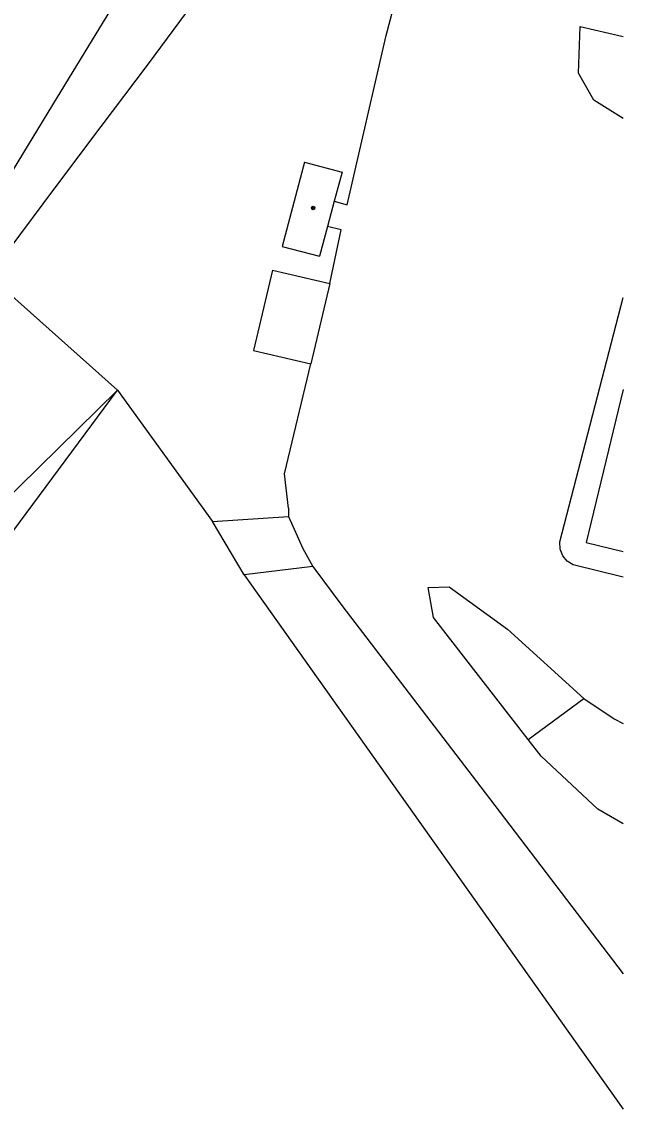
# Model space of a CAD drawing. Extents: x -595546 to -593986, y -1160845 to -1159202.
# Drawn here: x -594022 to -593990.8, y -1160723.6 to -1160667.2 of the extents above; entities that cross this region are included whole.
import ezdxf

# ---------------------------------------------------------------- set-up
doc = ezdxf.new("R2010")
doc.units = 0
for name, color, linetype in [('Level 39', 7, 'Continuous'), ('TM - budovy zdene_ betonove - VP', 7, 'Continuous'), ('TM - chodniky - VP', 7, 'Continuous'), ('TM - dolni hrana svahu', 7, 'Continuous'), ('TM - horni hrana svahu', 7, 'Continuous'), ('TM - komunikace - VP', 7, 'Continuous'), ('TM - letecke snimky - pomocna linie', 7, 'Continuous'), ('TM - plot drateny_ kovovy - VP', 7, 'Continuous'), ('TM - rozhrani kultur', 7, 'Continuous'), ('TM - rozhrani ploch obecne - VP', 7, 'Continuous'), ('TM - vjezd na pozemek', 7, 'Continuous')]:
    doc.layers.add(name, color=color, linetype=linetype)

msp = doc.modelspace()

# ---------------------------------------------------------------- linework, layer by layer
at = {"layer": 'Level 39'}
for radius in [0.09, 0.0398]:
    msp.add_circle((-594006.91, -1160676.89), radius, dxfattribs=at)
at = {"layer": 'TM - budovy zdene_ betonove - VP'}
for points in [[(-594007.35, -1160674.52), (-594008.51, -1160678.88)], [(-594007.35, -1160674.52), (-594005.41, -1160675.04)], [(-594005.41, -1160675.04), (-594005.82, -1160676.54)], [(-594005.82, -1160676.54), (-594006.17, -1160677.85)], [(-594006.17, -1160677.85), (-594006.58, -1160679.39)], [(-594008.51, -1160678.88), (-594006.58, -1160679.39)], [(-593990.841, -1160686.295), (-593992.76, -1160694.22)], [(-593992.76, -1160694.22), (-593990.841, -1160694.685)]]:
    msp.add_lwpolyline(points, dxfattribs=at)
at = {"layer": 'TM - chodniky - VP'}
for points in [[(-594012.13, -1160693.14), (-594008.18, -1160692.88)], [(-594006.93, -1160695.47), (-594010.48, -1160695.9)]]:
    msp.add_lwpolyline(points, dxfattribs=at)
at = {"layer": 'TM - dolni hrana svahu'}
msp.add_lwpolyline([(-594032.38, -1160701.4), (-594017.05, -1160686.33)], dxfattribs=at)
at = {"layer": 'TM - horni hrana svahu'}
for points in [[(-594023.67, -1160680.45), (-594022.66, -1160679.05), (-594020.29, -1160675.86), (-594017.89, -1160672.67), (-594015.49, -1160669.49), (-594013.12, -1160666.29), (-594011.32, -1160663.65), (-594009.63, -1160660.94), (-594007.96, -1160658.21), (-594006.19, -1160655.51), (-594004.23, -1160652.9), (-594002.12, -1160650.81), (-593999.69, -1160649.13), (-593997.04, -1160647.77), (-593994.25, -1160646.62), (-593991.43, -1160645.58), (-593990.841, -1160645.372)], [(-594012.05, -1160657.78), (-594013.12, -1160659.54), (-594014.19, -1160661.3), (-594015.25, -1160663.06), (-594016.32, -1160664.82), (-594018.36, -1160668.18), (-594020.41, -1160671.54), (-594022.46, -1160674.9), (-594024.51, -1160678.26)]]:
    msp.add_lwpolyline(points, dxfattribs=at)
at = {"layer": 'TM - komunikace - VP'}
for points in [[(-594005.82, -1160676.54), (-594005.15, -1160676.72), (-594003.13, -1160667.95), (-594002.05, -1160663.89), (-594000.16, -1160659.99), (-593998.16, -1160657.02), (-593996.26, -1160655.34), (-593994.07, -1160654.02), (-593991.66, -1160653.1), (-593990.841, -1160652.954)], [(-593990.841, -1160672.248), (-593992.37, -1160671.3), (-593993.16, -1160669.91), (-593993.07, -1160667.49), (-593990.841, -1160667.998)], [(-594006.05, -1160680.8), (-594005.46, -1160678.03), (-594006.17, -1160677.85)], [(-593994.13, -1160694.2), (-593990.841, -1160681.523)], [(-594008.19, -1160692.45), (-594008.39, -1160690.67), (-594007.03, -1160684.97)], [(-594008.19, -1160692.45), (-594008.18, -1160692.88)], [(-594008.18, -1160692.88), (-594007.45, -1160694.53), (-594006.93, -1160695.47)], [(-593990.841, -1160696.03), (-593993.43, -1160695.39), (-593993.74, -1160695.2), (-593993.98, -1160694.92), (-593994.11, -1160694.58), (-593994.13, -1160694.2)], [(-594006.93, -1160695.47), (-594005.43, -1160697.49), (-593997.77, -1160707.5), (-593990.841, -1160716.582)], [(-594000.68, -1160698.12), (-594000.95, -1160696.55), (-593999.86, -1160696.52)], [(-593999.86, -1160696.52), (-593996.84, -1160698.72), (-593992.89, -1160702.31)], [(-593995.77, -1160704.44), (-594000.68, -1160698.12)], [(-593992.89, -1160702.31), (-593991.31, -1160703.37), (-593990.841, -1160703.604)], [(-593992.15, -1160708.04), (-593995.1, -1160705.3), (-593995.77, -1160704.44)], [(-593990.841, -1160708.809), (-593992.15, -1160708.04)]]:
    msp.add_lwpolyline(points, dxfattribs=at)
at = {"layer": 'TM - letecke snimky - pomocna linie'}
msp.add_lwpolyline([(-593995.77, -1160704.44), (-593992.89, -1160702.31)], dxfattribs=at)
at = {"layer": 'TM - plot drateny_ kovovy - VP'}
for points in [[(-594029.54, -1160703.17), (-594017.05, -1160686.33)], [(-594017.05, -1160686.33), (-594012.13, -1160693.14)], [(-594010.48, -1160695.9), (-593990.841, -1160723.596)]]:
    msp.add_lwpolyline(points, dxfattribs=at)
at = {"layer": 'TM - rozhrani kultur'}
msp.add_lwpolyline([(-594017.05, -1160686.33), (-594023.67, -1160680.45)], dxfattribs=at)
at = {"layer": 'TM - rozhrani ploch obecne - VP'}
for points in [[(-594009.02, -1160680.11), (-594010, -1160684.28)], [(-594009.02, -1160680.11), (-594006.05, -1160680.8)], [(-594006.05, -1160680.8), (-594007.03, -1160684.97)], [(-594010, -1160684.28), (-594007.03, -1160684.97)]]:
    msp.add_lwpolyline(points, dxfattribs=at)
at = {"layer": 'TM - vjezd na pozemek'}
msp.add_lwpolyline([(-594010.48, -1160695.9), (-594012.13, -1160693.14)], dxfattribs=at)

doc.saveas('drawing.dxf')
